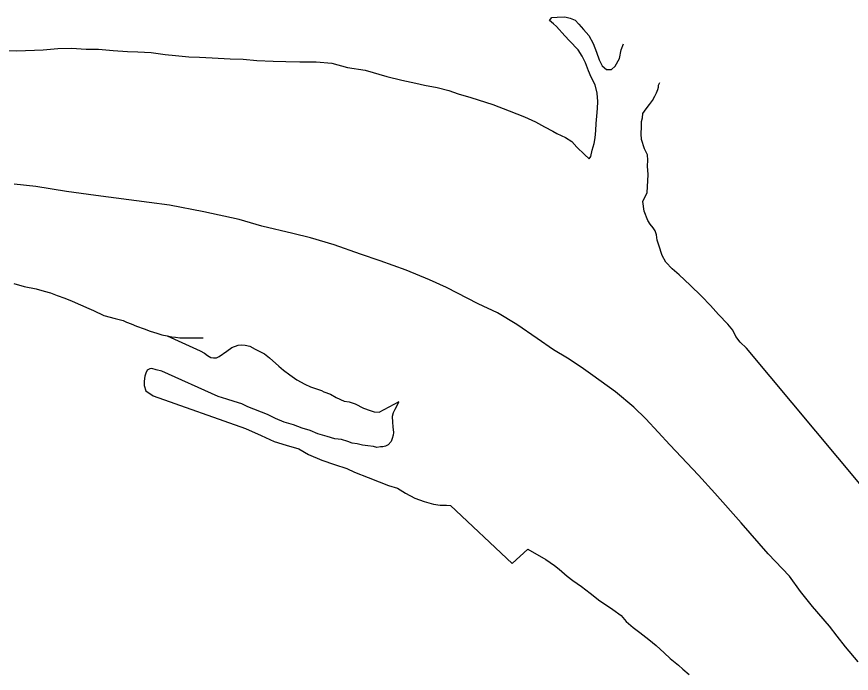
# Model space of a CAD drawing. Extents: x -939622 to -934245, y 1383184 to 1385301.
# Drawn here: x -936429.4 to -936423.23, y 1384615.84 to 1384620.7 of the extents above; entities that cross this region are included whole.
import ezdxf

# ---------------------------------------------------------------- set-up
doc = ezdxf.new("R2010")
doc.units = 0
doc.layers.add('Level 2', color=7, linetype='Continuous')
doc.layers.add('Level 9', color=7, linetype='Continuous')

msp = doc.modelspace()

# ---------------------------------------------------------------- linework, layer by layer
at = {"layer": 'Level 2'}
msp.add_lwpolyline([(-936423.1819, 1384615.9285), (-936423.2755, 1384616.0388), (-936423.336, 1384616.1164), (-936423.3934, 1384616.1909), (-936423.5202, 1384616.3369), (-936423.6079, 1384616.4473), (-936423.6896, 1384616.5607), (-936423.8465, 1384616.7274), (-936424.0458, 1384616.9569), (-936424.242, 1384617.1744), (-936424.3627, 1384617.3085), (-936424.5739, 1384617.5318), (-936424.6615, 1384617.6271), (-936424.752, 1384617.7254), (-936424.8395, 1384617.8118), (-936424.975, 1384617.9247), (-936425.1435, 1384618.0464), (-936425.2308, 1384618.1087), (-936425.3301, 1384618.1739), (-936425.4353, 1384618.2361), (-936425.5556, 1384618.3191), (-936425.7061, 1384618.4229), (-936425.8474, 1384618.5088), (-936425.9915, 1384618.5766), (-936426.2259, 1384618.6978), (-936426.352, 1384618.7538), (-936426.5231, 1384618.8244), (-936426.7152, 1384618.8948), (-936426.8622, 1384618.9446), (-936427.0573, 1384619.0121), (-936427.2312, 1384619.0647), (-936427.3631, 1384619.0966), (-936427.591, 1384619.1518), (-936427.759, 1384619.2014), (-936428.0197, 1384619.2563), (-936428.2745, 1384619.3052), (-936428.4242, 1384619.325), (-936428.8197, 1384619.3788), (-936429.0353, 1384619.407), (-936429.263, 1384619.4441), (-936429.4218, 1384619.4609)], dxfattribs=at)
msp.add_lwpolyline([(-936423.1819, 1384615.9285), (-936423.2755, 1384616.0388), (-936423.336, 1384616.1164), (-936423.3934, 1384616.1909), (-936423.5202, 1384616.3369), (-936423.6079, 1384616.4473), (-936423.6896, 1384616.5607), (-936423.8465, 1384616.7274), (-936424.0458, 1384616.9569), (-936424.242, 1384617.1744), (-936424.3627, 1384617.3085), (-936424.5739, 1384617.5318), (-936424.6615, 1384617.6271), (-936424.752, 1384617.7254), (-936424.8395, 1384617.8118), (-936424.975, 1384617.9247), (-936425.1435, 1384618.0464), (-936425.2308, 1384618.1087), (-936425.3301, 1384618.1739), (-936425.4353, 1384618.2361), (-936425.5556, 1384618.3191), (-936425.7061, 1384618.4229), (-936425.8474, 1384618.5088), (-936425.9915, 1384618.5766), (-936426.2259, 1384618.6978), (-936426.352, 1384618.7538), (-936426.5231, 1384618.8244), (-936426.7152, 1384618.8948), (-936426.8622, 1384618.9446), (-936427.0573, 1384619.0121), (-936427.2312, 1384619.0647), (-936427.3631, 1384619.0966), (-936427.591, 1384619.1518), (-936427.759, 1384619.2014), (-936428.0197, 1384619.2563), (-936428.2745, 1384619.3052), (-936428.4242, 1384619.325), (-936428.8197, 1384619.3788), (-936429.0353, 1384619.407), (-936429.263, 1384619.4441), (-936429.4218, 1384619.4609)], dxfattribs=at)
at = {"layer": 'Level 9'}
for points in [[(-936429.5193, 1384620.4505), (-936429.4026, 1384620.4484), (-936429.2081, 1384620.456), (-936429.1005, 1384620.4659), (-936428.9987, 1384620.4668), (-936428.891, 1384620.4617), (-936428.7982, 1384620.4594), (-936428.6904, 1384620.4513), (-936428.5856, 1384620.4432), (-936428.5078, 1384620.4408), (-936428.409, 1384620.4356), (-936428.3072, 1384620.4214), (-936428.2293, 1384620.4131), (-936428.1305, 1384620.4049), (-936428.0526, 1384620.4025), (-936427.9598, 1384620.3973), (-936427.8251, 1384620.3894), (-936427.7294, 1384620.3872), (-936427.6275, 1384620.376), (-936427.5078, 1384620.371), (-936427.415, 1384620.3687), (-936427.3103, 1384620.3666), (-936427.1906, 1384620.3676), (-936427.0738, 1384620.3565), (-936426.9568, 1384620.3245), (-936426.828, 1384620.3045), (-936426.666, 1384620.2578), (-936426.5551, 1384620.2317), (-936426.4532, 1384620.2086), (-936426.3873, 1384620.1941), (-936426.2944, 1384620.1769), (-936426.2074, 1384620.1536), (-936426.1384, 1384620.1301), (-936426.0454, 1384620.1039), (-936425.9914, 1384620.0863), (-936425.8834, 1384620.0512), (-936425.7633, 1384620.0041), (-936425.6493, 1384619.9601), (-936425.5682, 1384619.9217), (-936425.5021, 1384619.8862), (-936425.439, 1384619.8537), (-936425.4089, 1384619.836), (-936425.3459, 1384619.8065), (-936425.2977, 1384619.7769), (-936425.2615, 1384619.7351), (-936425.2042, 1384619.6816), (-936425.1711, 1384619.6488), (-936425.1592, 1384619.667), (-936425.1476, 1384619.7121), (-936425.1331, 1384619.7632), (-936425.1274, 1384619.8053), (-936425.1218, 1384619.8593), (-936425.1192, 1384619.9104), (-936425.1137, 1384619.9645), (-936425.1081, 1384620.0215), (-936425.1056, 1384620.0726), (-936425.112, 1384620.1356), (-936425.1275, 1384620.1954), (-936425.1548, 1384620.2522), (-936425.1762, 1384620.3001), (-936425.1976, 1384620.3599), (-936425.2219, 1384620.4078), (-936425.2522, 1384620.4555), (-936425.3155, 1384620.521), (-936425.3518, 1384620.5598), (-936425.4121, 1384620.6283), (-936425.4333, 1384620.6491), (-936425.4634, 1384620.6729), (-936425.4456, 1384620.6941), (-936425.4067, 1384620.6974), (-936425.3499, 1384620.7008), (-936425.3109, 1384620.6892), (-936425.2749, 1384620.6745), (-936425.2477, 1384620.6447), (-936425.2115, 1384620.6059), (-936425.1722, 1384620.5612), (-936425.1418, 1384620.5015), (-936425.1174, 1384620.4386), (-936425.096, 1384620.3818), (-936425.0747, 1384620.3369), (-936425.0416, 1384620.3102), (-936425.0057, 1384620.3105), (-936424.9789, 1384620.3347), (-936424.9465, 1384620.392), (-936424.935, 1384620.4551), (-936424.9174, 1384620.5003)], [(-936429.5193, 1384620.4505), (-936429.4026, 1384620.4484), (-936429.2081, 1384620.456), (-936429.1005, 1384620.4659), (-936428.9987, 1384620.4668), (-936428.891, 1384620.4617), (-936428.7982, 1384620.4594), (-936428.6904, 1384620.4513), (-936428.5856, 1384620.4432), (-936428.5078, 1384620.4408), (-936428.409, 1384620.4356), (-936428.3072, 1384620.4214), (-936428.2293, 1384620.4131), (-936428.1305, 1384620.4049), (-936428.0526, 1384620.4025), (-936427.9598, 1384620.3973), (-936427.8251, 1384620.3894), (-936427.7294, 1384620.3872), (-936427.6275, 1384620.376), (-936427.5078, 1384620.371), (-936427.415, 1384620.3687), (-936427.3103, 1384620.3666), (-936427.1906, 1384620.3676), (-936427.0738, 1384620.3565), (-936426.9568, 1384620.3245), (-936426.828, 1384620.3045), (-936426.666, 1384620.2578), (-936426.5551, 1384620.2317), (-936426.4532, 1384620.2086), (-936426.3873, 1384620.1941), (-936426.2944, 1384620.1769), (-936426.2074, 1384620.1536), (-936426.1384, 1384620.1301), (-936426.0454, 1384620.1039), (-936425.9914, 1384620.0863), (-936425.8834, 1384620.0512), (-936425.7633, 1384620.0041), (-936425.6493, 1384619.9601), (-936425.5682, 1384619.9217), (-936425.5021, 1384619.8862), (-936425.439, 1384619.8537), (-936425.4089, 1384619.836), (-936425.3459, 1384619.8065), (-936425.2977, 1384619.7769), (-936425.2615, 1384619.7351), (-936425.2042, 1384619.6816), (-936425.1711, 1384619.6488), (-936425.1592, 1384619.667), (-936425.1476, 1384619.7121), (-936425.1331, 1384619.7632), (-936425.1274, 1384619.8053), (-936425.1218, 1384619.8593), (-936425.1192, 1384619.9104), (-936425.1137, 1384619.9645), (-936425.1081, 1384620.0215), (-936425.1056, 1384620.0726), (-936425.112, 1384620.1356), (-936425.1275, 1384620.1954), (-936425.1548, 1384620.2522), (-936425.1762, 1384620.3001), (-936425.1976, 1384620.3599), (-936425.2219, 1384620.4078), (-936425.2522, 1384620.4555), (-936425.3155, 1384620.521), (-936425.3518, 1384620.5598), (-936425.4121, 1384620.6283), (-936425.4333, 1384620.6491), (-936425.4634, 1384620.6729), (-936425.4456, 1384620.6941), (-936425.4067, 1384620.6974), (-936425.3499, 1384620.7008), (-936425.3109, 1384620.6892), (-936425.2749, 1384620.6745), (-936425.2477, 1384620.6447), (-936425.2115, 1384620.6059), (-936425.1722, 1384620.5612), (-936425.1418, 1384620.5015), (-936425.1174, 1384620.4386), (-936425.096, 1384620.3818), (-936425.0747, 1384620.3369), (-936425.0416, 1384620.3102), (-936425.0057, 1384620.3105), (-936424.9789, 1384620.3347), (-936424.9465, 1384620.392), (-936424.935, 1384620.4551), (-936424.9174, 1384620.5003)], [(-936422.8179, 1384616.8259), (-936424.008, 1384618.2478), (-936424.0532, 1384618.2924), (-936424.0865, 1384618.3342), (-936424.1078, 1384618.382), (-936424.1441, 1384618.4267), (-936424.2135, 1384618.4982), (-936424.2738, 1384618.5637), (-936424.3402, 1384618.6322), (-936424.4246, 1384618.7156), (-936424.506, 1384618.7899), (-936424.5572, 1384618.8345), (-936424.6025, 1384618.8852), (-936424.6298, 1384618.933), (-936424.6544, 1384619.0108), (-936424.6666, 1384619.0467), (-936424.6729, 1384619.0857), (-936424.6821, 1384619.1156), (-936424.6973, 1384619.1395), (-936424.7184, 1384619.1664), (-936424.7366, 1384619.1932), (-936424.7641, 1384619.262), (-936424.7736, 1384619.334), (-936424.7412, 1384619.4003), (-936424.7359, 1384619.4874), (-936424.7333, 1384619.5324), (-936424.7397, 1384619.5954), (-936424.7371, 1384619.6404), (-936424.7404, 1384619.6794), (-936424.7617, 1384619.7242), (-936424.7832, 1384619.7931), (-936424.7865, 1384619.8351), (-936424.7839, 1384619.8861), (-936424.7842, 1384619.9252), (-936424.7755, 1384619.9522), (-936424.7727, 1384619.9853), (-936424.749, 1384620.0185), (-936424.7254, 1384620.0517), (-936424.7017, 1384620.0819), (-936424.6839, 1384620.1121), (-936424.6722, 1384620.1362), (-936424.6634, 1384620.1632), (-936424.6575, 1384620.1783), (-936424.6576, 1384620.1933), (-936424.6488, 1384620.2144)], [(-936422.8179, 1384616.8259), (-936424.008, 1384618.2478), (-936424.0532, 1384618.2924), (-936424.0865, 1384618.3342), (-936424.1078, 1384618.382), (-936424.1441, 1384618.4267), (-936424.2135, 1384618.4982), (-936424.2738, 1384618.5637), (-936424.3402, 1384618.6322), (-936424.4246, 1384618.7156), (-936424.506, 1384618.7899), (-936424.5572, 1384618.8345), (-936424.6025, 1384618.8852), (-936424.6298, 1384618.933), (-936424.6544, 1384619.0108), (-936424.6666, 1384619.0467), (-936424.6729, 1384619.0857), (-936424.6821, 1384619.1156), (-936424.6973, 1384619.1395), (-936424.7184, 1384619.1664), (-936424.7366, 1384619.1932), (-936424.7641, 1384619.262), (-936424.7736, 1384619.334), (-936424.7412, 1384619.4003), (-936424.7359, 1384619.4874), (-936424.7333, 1384619.5324), (-936424.7397, 1384619.5954), (-936424.7371, 1384619.6404), (-936424.7404, 1384619.6794), (-936424.7617, 1384619.7242), (-936424.7832, 1384619.7931), (-936424.7865, 1384619.8351), (-936424.7839, 1384619.8861), (-936424.7842, 1384619.9252), (-936424.7755, 1384619.9522), (-936424.7727, 1384619.9853), (-936424.749, 1384620.0185), (-936424.7254, 1384620.0517), (-936424.7017, 1384620.0819), (-936424.6839, 1384620.1121), (-936424.6722, 1384620.1362), (-936424.6634, 1384620.1632), (-936424.6575, 1384620.1783), (-936424.6576, 1384620.1933), (-936424.6488, 1384620.2144)], [(-936429.425, 1384618.7255), (-936429.35, 1384618.7051), (-936429.2601, 1384618.6878), (-936429.2001, 1384618.6703), (-936429.1551, 1384618.6587), (-936429.1041, 1384618.6381), (-936429.0471, 1384618.6176), (-936428.9931, 1384618.597), (-936428.8699, 1384618.541), (-936428.8369, 1384618.5262), (-936428.7588, 1384618.4909), (-936428.6749, 1384618.4675), (-936428.6179, 1384618.453), (-936428.5909, 1384618.4412), (-936428.5579, 1384618.4295), (-936428.5188, 1384618.4118), (-936428.4618, 1384618.3913), (-936428.4168, 1384618.3736), (-936428.3688, 1384618.359), (-936428.3298, 1384618.3473), (-936428.2908, 1384618.3386)], [(-936429.425, 1384618.7255), (-936429.35, 1384618.7051), (-936429.2601, 1384618.6878), (-936429.2001, 1384618.6703), (-936429.1551, 1384618.6587), (-936429.1041, 1384618.6381), (-936429.0471, 1384618.6176), (-936428.9931, 1384618.597), (-936428.8699, 1384618.541), (-936428.8369, 1384618.5262), (-936428.7588, 1384618.4909), (-936428.6749, 1384618.4675), (-936428.6179, 1384618.453), (-936428.5909, 1384618.4412), (-936428.5579, 1384618.4295), (-936428.5188, 1384618.4118), (-936428.4618, 1384618.3913), (-936428.4168, 1384618.3736), (-936428.3688, 1384618.359), (-936428.3298, 1384618.3473), (-936428.2908, 1384618.3386)], [(-936428.2908, 1384618.3386), (-936428.2579, 1384618.3329), (-936428.2309, 1384618.3301), (-936428.1979, 1384618.3244), (-936428.1561, 1384618.3247), (-936428.1052, 1384618.3252), (-936428.0603, 1384618.3255), (-936428.0244, 1384618.3258)], [(-936428.2908, 1384618.3386), (-936428.0476, 1384618.2296), (-936428.0145, 1384618.2119), (-936427.9934, 1384618.194), (-936427.9694, 1384618.1792), (-936427.9484, 1384618.1764), (-936427.9275, 1384618.1766), (-936427.9066, 1384618.1857), (-936427.8501, 1384618.2252), (-936427.8144, 1384618.2525), (-936427.7666, 1384618.2709), (-936427.7427, 1384618.2741), (-936427.7158, 1384618.2713), (-936427.6798, 1384618.2626), (-936427.6407, 1384618.2419), (-936427.5716, 1384618.2065), (-936427.5355, 1384618.1768), (-936427.4662, 1384618.1143), (-936427.43, 1384618.0846), (-936427.3849, 1384618.052), (-936427.3337, 1384618.0134), (-936427.2736, 1384617.9808), (-936427.2316, 1384617.9632), (-936427.2015, 1384617.9514), (-936427.1505, 1384617.9338), (-936427.1325, 1384617.925), (-936427.0845, 1384617.9074), (-936427.0424, 1384617.8837), (-936426.9824, 1384617.8572), (-936426.9464, 1384617.8515), (-936426.9014, 1384617.8368), (-936426.8383, 1384617.8043), (-936426.7903, 1384617.7867), (-936426.7603, 1384617.778), (-936426.7244, 1384617.7753), (-936426.5754, 1384617.8545)], [(-936428.2908, 1384618.3386), (-936428.2579, 1384618.3329), (-936428.2309, 1384618.3301), (-936428.1979, 1384618.3244), (-936428.1561, 1384618.3247), (-936428.1052, 1384618.3252), (-936428.0603, 1384618.3255), (-936428.0244, 1384618.3258)], [(-936428.2908, 1384618.3386), (-936428.0476, 1384618.2296), (-936428.0145, 1384618.2119), (-936427.9934, 1384618.194), (-936427.9694, 1384618.1792), (-936427.9484, 1384618.1764), (-936427.9275, 1384618.1766), (-936427.9066, 1384618.1857), (-936427.8501, 1384618.2252), (-936427.8144, 1384618.2525), (-936427.7666, 1384618.2709), (-936427.7427, 1384618.2741), (-936427.7158, 1384618.2713), (-936427.6798, 1384618.2626), (-936427.6407, 1384618.2419), (-936427.5716, 1384618.2065), (-936427.5355, 1384618.1768), (-936427.4662, 1384618.1143), (-936427.43, 1384618.0846), (-936427.3849, 1384618.052), (-936427.3337, 1384618.0134), (-936427.2736, 1384617.9808), (-936427.2316, 1384617.9632), (-936427.2015, 1384617.9514), (-936427.1505, 1384617.9338), (-936427.1325, 1384617.925), (-936427.0845, 1384617.9074), (-936427.0424, 1384617.8837), (-936426.9824, 1384617.8572), (-936426.9464, 1384617.8515), (-936426.9014, 1384617.8368), (-936426.8383, 1384617.8043), (-936426.7903, 1384617.7867), (-936426.7603, 1384617.778), (-936426.7244, 1384617.7753), (-936426.5754, 1384617.8545)], [(-936426.5813, 1384617.8455), (-936426.6078, 1384617.7942), (-936426.6196, 1384617.7701), (-936426.6284, 1384617.743), (-936426.625, 1384617.701), (-936426.6218, 1384617.6651), (-936426.6185, 1384617.6231), (-936426.6213, 1384617.605), (-936426.6271, 1384617.581), (-936426.6359, 1384617.5569), (-936426.6566, 1384617.5327), (-936426.6775, 1384617.5235), (-936426.6954, 1384617.5174), (-936426.7134, 1384617.5172), (-936426.7403, 1384617.514), (-936426.7643, 1384617.5198), (-936426.8062, 1384617.5255), (-936426.8481, 1384617.5311), (-936426.8871, 1384617.5398), (-936426.9231, 1384617.5455), (-936426.9561, 1384617.5573), (-936427.0011, 1384617.5719), (-936427.052, 1384617.5775), (-936427.109, 1384617.595), (-936427.178, 1384617.6155), (-936427.235, 1384617.639), (-936427.292, 1384617.6565), (-936427.358, 1384617.68), (-936427.427, 1384617.7005), (-936427.49, 1384617.727), (-936427.5501, 1384617.7565), (-936427.6942, 1384617.8153), (-936427.7393, 1384617.836), (-936427.7963, 1384617.8535), (-936427.8503, 1384617.8711), (-936427.9133, 1384617.8915), (-936428.3307, 1384618.0772), (-936428.3726, 1384618.0889), (-936428.4056, 1384618.0976), (-936428.4206, 1384618.0945), (-936428.4385, 1384618.0853), (-936428.4503, 1384618.0642), (-936428.4561, 1384618.0402), (-936428.4618, 1384618.0041), (-936428.4615, 1384617.9711), (-936428.4492, 1384617.9322), (-936428.3951, 1384617.8966), (-936427.7109, 1384617.6531), (-936427.5968, 1384617.603), (-936427.5007, 1384617.5588), (-936427.4107, 1384617.5295), (-936427.3177, 1384617.5033), (-936427.2456, 1384617.4618), (-936427.1465, 1384617.4206), (-936427.0535, 1384617.3884), (-936426.9635, 1384617.3591), (-936426.9064, 1384617.3296), (-936426.8044, 1384617.2914), (-936426.7233, 1384617.259), (-936426.6543, 1384617.2326), (-936426.5883, 1384617.2121), (-936426.5282, 1384617.1766), (-936426.459, 1384617.1382), (-936426.39, 1384617.1147), (-936426.3211, 1384617.0943), (-936426.2731, 1384617.0857), (-936426.2252, 1384617.0861), (-936426.1953, 1384617.0833), (-936425.7401, 1384616.6549), (-936425.6242, 1384616.7608), (-936425.4919, 1384616.6839), (-936425.4258, 1384616.6394), (-936425.3926, 1384616.6127), (-936425.3324, 1384616.5622), (-936425.2902, 1384616.5295), (-936425.227, 1384616.485), (-936425.1638, 1384616.4345), (-936425.0916, 1384616.3781), (-936425.0344, 1384616.3425), (-936424.9953, 1384616.3158), (-936424.9351, 1384616.2713), (-936424.8959, 1384616.2266), (-936424.8446, 1384616.182), (-936424.7965, 1384616.1434), (-936424.7302, 1384616.0929), (-936424.676, 1384616.0483), (-936424.6157, 1384615.9948), (-936424.5705, 1384615.9531), (-936424.5103, 1384615.9026), (-936424.4771, 1384615.8729), (-936424.432, 1384615.8342)], [(-936426.5813, 1384617.8455), (-936426.6078, 1384617.7942), (-936426.6196, 1384617.7701), (-936426.6284, 1384617.743), (-936426.625, 1384617.701), (-936426.6218, 1384617.6651), (-936426.6185, 1384617.6231), (-936426.6213, 1384617.605), (-936426.6271, 1384617.581), (-936426.6359, 1384617.5569), (-936426.6566, 1384617.5327), (-936426.6775, 1384617.5235), (-936426.6954, 1384617.5174), (-936426.7134, 1384617.5172), (-936426.7403, 1384617.514), (-936426.7643, 1384617.5198), (-936426.8062, 1384617.5255), (-936426.8481, 1384617.5311), (-936426.8871, 1384617.5398), (-936426.9231, 1384617.5455), (-936426.9561, 1384617.5573), (-936427.0011, 1384617.5719), (-936427.052, 1384617.5775), (-936427.109, 1384617.595), (-936427.178, 1384617.6155), (-936427.235, 1384617.639), (-936427.292, 1384617.6565), (-936427.358, 1384617.68), (-936427.427, 1384617.7005), (-936427.49, 1384617.727), (-936427.5501, 1384617.7565), (-936427.6942, 1384617.8153), (-936427.7393, 1384617.836), (-936427.7963, 1384617.8535), (-936427.8503, 1384617.8711), (-936427.9133, 1384617.8915), (-936428.3307, 1384618.0772), (-936428.3726, 1384618.0889), (-936428.4056, 1384618.0976), (-936428.4206, 1384618.0945), (-936428.4385, 1384618.0853), (-936428.4503, 1384618.0642), (-936428.4561, 1384618.0402), (-936428.4618, 1384618.0041), (-936428.4615, 1384617.9711), (-936428.4492, 1384617.9322), (-936428.3951, 1384617.8966), (-936427.7109, 1384617.6531), (-936427.5968, 1384617.603), (-936427.5007, 1384617.5588), (-936427.4107, 1384617.5295), (-936427.3177, 1384617.5033), (-936427.2456, 1384617.4618), (-936427.1465, 1384617.4206), (-936427.0535, 1384617.3884), (-936426.9635, 1384617.3591), (-936426.9064, 1384617.3296), (-936426.8044, 1384617.2914), (-936426.7233, 1384617.259), (-936426.6543, 1384617.2326), (-936426.5883, 1384617.2121), (-936426.5282, 1384617.1766), (-936426.459, 1384617.1382), (-936426.39, 1384617.1147), (-936426.3211, 1384617.0943), (-936426.2731, 1384617.0857), (-936426.2252, 1384617.0861), (-936426.1953, 1384617.0833), (-936425.7401, 1384616.6549), (-936425.6242, 1384616.7608), (-936425.4919, 1384616.6839), (-936425.4258, 1384616.6394), (-936425.3926, 1384616.6127), (-936425.3324, 1384616.5622), (-936425.2902, 1384616.5295), (-936425.227, 1384616.485), (-936425.1638, 1384616.4345), (-936425.0916, 1384616.3781), (-936425.0344, 1384616.3425), (-936424.9953, 1384616.3158), (-936424.9351, 1384616.2713), (-936424.8959, 1384616.2266), (-936424.8446, 1384616.182), (-936424.7965, 1384616.1434), (-936424.7302, 1384616.0929), (-936424.676, 1384616.0483), (-936424.6157, 1384615.9948), (-936424.5705, 1384615.9531), (-936424.5103, 1384615.9026), (-936424.4771, 1384615.8729), (-936424.432, 1384615.8342)]]:
    msp.add_lwpolyline(points, dxfattribs=at)

doc.saveas('drawing.dxf')
